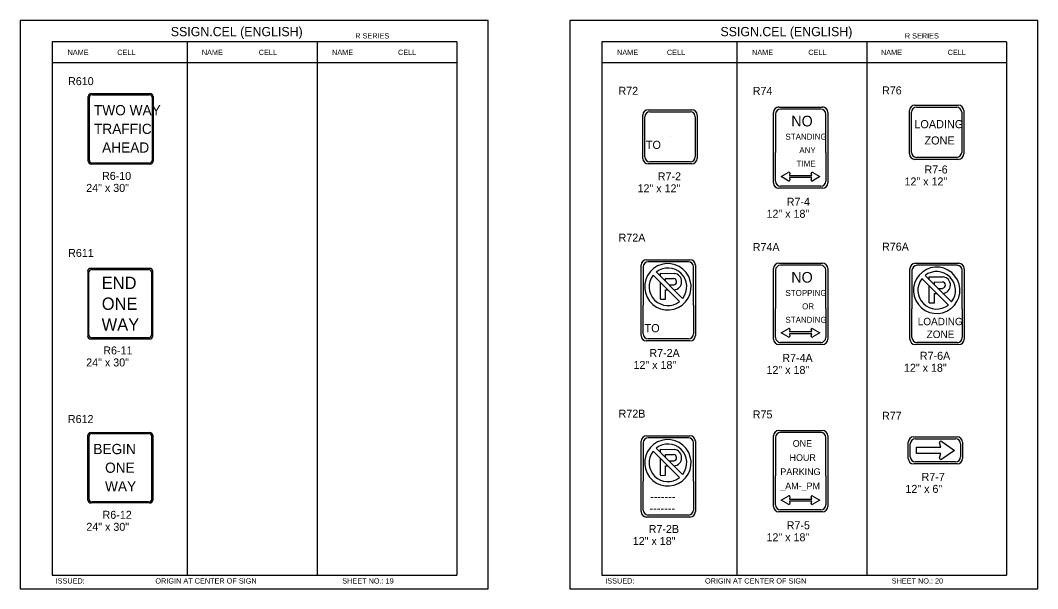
# Model space of a CAD drawing. Extents: x -5299 to 22597, y -19549 to -1808.
# Drawn here: x -5299 to -3774, y -6387 to -5535 of the extents above; entities that cross this region are included whole.
import ezdxf

# ---------------------------------------------------------------- set-up
doc = ezdxf.new("R2010")
doc.units = 0
for name, color, linetype in [('Level 1', 7, 'Continuous'), ('Level 2', 7, 'Continuous'), ('Level 3', 7, 'Continuous'), ('Level 63', 7, 'Continuous')]:
    doc.layers.add(name, color=color, linetype=linetype)

msp = doc.modelspace()

# ---------------------------------------------------------------- linework, layer by layer
at = {"layer": 'Level 1'}
for p, q in [((-4644.5, -5567.2), (-5251.5, -5567.2)), ((-5251.5, -5567.2), (-5251.5, -6367.2)), ((-5049.2, -5567.2), (-5049.2, -6367.2)), ((-4854.1, -5567.2), (-4854.1, -6367.2)), ((-4644.5, -5567.2), (-4644.5, -6367.2)), ((-3820.6, -5567.2), (-4427.6, -5567.2)), ((-4427.6, -5567.2), (-4427.6, -6367.2)), ((-4225.2, -5567.2), (-4225.2, -6367.2)), ((-4030.1, -5567.2), (-4030.1, -6367.2)), ((-3820.6, -5567.2), (-3820.6, -6367.2)), ((-4644.5, -5598.9), (-5251.5, -5598.9)), ((-3820.6, -5598.9), (-4427.6, -5598.9)), ((-5195.5, -5745.1), (-5195.5, -5650.4)), ((-5191, -5646.5), (-5106.1, -5646.5)), ((-5101.6, -5650.4), (-5101.6, -5745.1)), ((-4355.3, -5672), (-4295, -5672)), ((-4099.2, -5668), (-4159.4, -5668)), ((-3963.2, -5733), (-3963.2, -5672.8)), ((-3955.6, -5665.3), (-3895.4, -5665.3)), ((-3887.9, -5672.8), (-3887.9, -5733)), ((-4362.8, -5739.7), (-4362.8, -5679.5)), ((-4287.5, -5679.5), (-4287.5, -5739.7)), ((-4166.9, -5675.5), (-4166.9, -5733.1)), ((-4091.7, -5733.1), (-4091.7, -5675.5)), ((-5148.6, -5697.5), (-5148.6, -5697.5)), ((-5148.6, -5697.7), (-5148.6, -5697.7)), ((-3925.5, -5702.9), (-3925.5, -5702.9)), ((-4325.1, -5709.6), (-4325.1, -5709.6)), ((-4166.9, -5776.3), (-4166.9, -5733.1)), ((-4129.3, -5725.9), (-4129.3, -5725.9)), ((-4091.7, -5733.1), (-4091.7, -5776.3)), ((-5106.1, -5749), (-5191, -5749)), ((-4295, -5747.2), (-4355.3, -5747.2)), ((-3895.4, -5740.5), (-3955.6, -5740.5)), ((-4158.6, -5769.3), (-4148, -5763.2)), ((-4145.4, -5764.3), (-4146.2, -5767.7)), ((-4112.8, -5767.7), (-4113.6, -5764.3)), ((-4111, -5763.2), (-4100.4, -5769.3)), ((-4147.9, -5775.5), (-4158.6, -5769.3)), ((-4146.2, -5767.7), (-4129.5, -5767.7)), ((-4129.5, -5770.9), (-4146.1, -5770.9)), ((-4146.1, -5770.9), (-4145.3, -5774.4)), ((-4129.5, -5767.7), (-4112.8, -5767.7)), ((-4112.8, -5770.9), (-4129.5, -5770.9)), ((-4113.7, -5774.4), (-4112.8, -5770.9)), ((-4100.4, -5769.3), (-4111.1, -5775.5)), ((-4099.2, -5783.9), (-4159.4, -5783.9)), ((-4297.6, -5897), (-4357.8, -5897)), ((-5196.3, -6007.3), (-5196.3, -5912.6)), ((-5191.8, -5908.7), (-5106.9, -5908.7)), ((-5102.4, -5912.6), (-5102.4, -6007.3)), ((-4365.4, -5904.5), (-4365.4, -5962.1)), ((-4345.8, -5912.4), (-4306.2, -5952)), ((-4290.1, -5962.1), (-4290.1, -5904.5)), ((-4166.9, -5909.8), (-4166.9, -5967.3)), ((-4099.2, -5902.3), (-4159.4, -5902.3)), ((-4091.7, -5967.3), (-4091.7, -5909.8)), ((-3962.4, -5909.9), (-3962.4, -5967.5)), ((-3894.7, -5902.4), (-3954.9, -5902.4)), ((-3887.2, -5967.5), (-3887.2, -5909.9)), ((-4350.5, -5917.1), (-4310.8, -5956.7)), ((-4326.6, -5931.6), (-4319.5, -5931.6)), ((-3947.5, -5922.4), (-3907.9, -5962.1)), ((-3942.8, -5917.8), (-3903.2, -5957.4)), ((-4331.9, -5939.2), (-4328.4, -5939.2)), ((-3928.9, -5944.6), (-3925.4, -5944.6)), ((-3923.7, -5937), (-3916.5, -5937)), ((-5149.4, -5960), (-5149.4, -5960)), ((-4365.4, -6005.4), (-4365.4, -5962.1)), ((-4327.7, -5955), (-4327.7, -5955)), ((-4290.1, -5962.1), (-4290.1, -6005.4)), ((-4129.3, -5960.2), (-4129.3, -5960.2)), ((-3924.8, -5960.3), (-3924.8, -5960.3)), ((-4166.9, -6010.6), (-4166.9, -5967.3)), ((-4091.7, -5967.3), (-4091.7, -6010.6)), ((-3962.4, -6010.7), (-3962.4, -5967.5)), ((-3887.2, -5967.5), (-3887.2, -6010.7)), ((-4158.6, -6003.6), (-4148, -5997.5)), ((-4147.9, -6009.8), (-4158.6, -6003.6)), ((-4145.4, -5998.5), (-4146.2, -6001.9)), ((-4146.2, -6001.9), (-4129.5, -6001.9)), ((-4129.5, -6005.2), (-4146.1, -6005.2)), ((-4146.1, -6005.2), (-4145.3, -6008.7)), ((-4129.5, -6001.9), (-4112.8, -6001.9)), ((-4112.8, -6005.2), (-4129.5, -6005.2)), ((-4113.7, -6008.7), (-4112.8, -6005.2)), ((-4112.8, -6001.9), (-4113.6, -5998.5)), ((-4100.4, -6003.6), (-4111.1, -6009.8)), ((-4111, -5997.5), (-4100.4, -6003.6)), ((-5106.9, -6011.2), (-5191.8, -6011.2)), ((-4297.6, -6012.9), (-4357.8, -6012.9)), ((-4099.2, -6018.1), (-4159.4, -6018.1)), ((-3894.7, -6018.3), (-3954.9, -6018.3)), ((-5196.1, -6253.3), (-5196.1, -6158.6)), ((-5191.6, -6154.7), (-5106.7, -6154.7)), ((-5102.2, -6158.6), (-5102.2, -6253.3)), ((-4297.6, -6161.1), (-4357.8, -6161.1)), ((-4166.9, -6160.7), (-4166.9, -6218.3)), ((-4099.2, -6153.2), (-4159.4, -6153.2)), ((-4091.7, -6218.3), (-4091.7, -6160.7)), ((-4365.4, -6168.6), (-4365.4, -6226.1)), ((-4290.1, -6226.1), (-4290.1, -6168.6)), ((-3964.9, -6189.8), (-3964.9, -6170.2)), ((-3957.4, -6162.7), (-3897.2, -6162.7)), ((-3955.8, -6184.8), (-3955.8, -6175.2)), ((-3955.8, -6175.2), (-3919.1, -6175.2)), ((-3919.1, -6175.2), (-3921, -6168.9)), ((-3917.9, -6166.5), (-3898.5, -6180)), ((-3889.7, -6170.2), (-3889.7, -6189.8)), ((-4350.5, -6181.1), (-4310.8, -6220.8)), ((-4345.8, -6176.5), (-4306.2, -6216.1)), ((-3919.1, -6184.8), (-3955.8, -6184.8)), ((-3927.3, -6180), (-3927.3, -6180)), ((-3921, -6191), (-3919.1, -6184.8)), ((-3898.5, -6180), (-3917.9, -6193.4)), ((-5149.1, -6206), (-5149.1, -6206)), ((-4331.9, -6203.3), (-4328.4, -6203.3)), ((-4326.6, -6195.7), (-4319.5, -6195.7)), ((-3897.2, -6197.3), (-3957.4, -6197.3)), ((-4327.7, -6219), (-4327.7, -6219)), ((-4166.9, -6261.6), (-4166.9, -6218.3)), ((-4129.3, -6211.1), (-4129.3, -6211.1)), ((-4091.7, -6218.3), (-4091.7, -6261.6)), ((-4365.4, -6269.4), (-4365.4, -6226.1)), ((-4290.1, -6226.1), (-4290.1, -6269.4)), ((-4158.6, -6254.5), (-4148, -6248.4)), ((-4145.4, -6249.5), (-4146.2, -6252.9)), ((-4112.8, -6252.9), (-4113.6, -6249.5)), ((-4111, -6248.4), (-4100.4, -6254.5)), ((-5106.7, -6257.2), (-5191.6, -6257.2)), ((-4147.9, -6260.7), (-4158.6, -6254.5)), ((-4146.2, -6252.9), (-4129.5, -6252.9)), ((-4129.5, -6256.2), (-4146.1, -6256.2)), ((-4146.1, -6256.2), (-4145.3, -6259.6)), ((-4129.5, -6252.9), (-4112.8, -6252.9)), ((-4112.8, -6256.2), (-4129.5, -6256.2)), ((-4113.7, -6259.6), (-4112.8, -6256.2)), ((-4100.4, -6254.5), (-4111.1, -6260.7)), ((-4297.6, -6276.9), (-4357.8, -6276.9)), ((-4099.2, -6269.1), (-4159.4, -6269.1)), ((-5251.5, -6367.2), (-4644.5, -6367.2)), ((-4427.6, -6367.2), (-3820.6, -6367.2))]:
    msp.add_line(p, q, dxfattribs=at)
for points in [[(-4339.5, -5918.7), (-4339.5, -5914.4), (-4318.8, -5914.5)], [(-4339.6, -5953.3), (-4339.5, -5928.1)], [(-4331.9, -5926.3), (-4331.9, -5922.1), (-4319.7, -5922.1)], [(-3936.6, -5924.1), (-3936.6, -5919.7), (-3915.9, -5919.9)], [(-3928.9, -5931.7), (-3928.9, -5927.4), (-3916.7, -5927.5)], [(-4339.6, -5953.3), (-4339.6, -5953.3), (-4331.9, -5953.3), (-4331.9, -5939.2)], [(-3936.6, -5958.6), (-3936.6, -5933.5)], [(-3936.6, -5958.6), (-3936.6, -5958.7), (-3928.9, -5958.6), (-3928.9, -5944.6)], [(-4339.5, -6182.8), (-4339.5, -6178.4), (-4318.8, -6178.5)], [(-4331.9, -6190.4), (-4331.9, -6186.1), (-4319.7, -6186.2)], [(-4339.6, -6217.3), (-4339.5, -6192.2)], [(-4339.6, -6217.3), (-4339.6, -6217.4), (-4331.9, -6217.3), (-4331.9, -6203.3)]]:
    msp.add_lwpolyline(points, dxfattribs=at)
for centre, radius, start, end in [((-4355.3, -5679.5), 7.52, 90, 180), ((-4295, -5679.5), 7.52, 0, 90), ((-4159.4, -5675.5), 7.52, 90, 180), ((-4099.2, -5675.5), 7.52, 0, 90), ((-3955.6, -5672.8), 7.52, 90, 180), ((-3895.4, -5672.8), 7.52, 0, 90), ((-3955.6, -5733), 7.52, 180, 270), ((-3895.4, -5733), 7.52, 270, 0), ((-4355.3, -5739.7), 7.52, 180, 270), ((-4295, -5739.7), 7.52, 270, 0), ((-4159.4, -5776.3), 7.52, 180, 270), ((-4099.2, -5776.3), 7.52, 270, 0), ((-4357.8, -5904.5), 7.52, 90, 180), ((-4328.3, -5934.6), 34.8, 308.1142, 307.7621), ((-4297.6, -5904.5), 7.52, 0, 90), ((-4328.3, -5934.6), 28.2, 321.9583, 128.3432), ((-4320.1, -5926.9), 12.4, 274.9803, 84.2691), ((-4159.4, -5909.8), 7.52, 90, 180), ((-4099.2, -5909.8), 7.52, 0, 90), ((-3954.9, -5909.9), 7.52, 90, 180), ((-3925.4, -5939.9), 34.8, 308.1142, 307.7621), ((-3925.4, -5939.9), 28.2, 321.9583, 128.3432), ((-3894.7, -5909.9), 7.52, 0, 90), ((-4328.3, -5934.6), 28.2, 142.1255, 308.3331), ((-4320.1, -5926.9), 4.78, 278.0439, 85.8611), ((-3925.4, -5939.9), 28.2, 142.1255, 308.3331), ((-3917.2, -5932.2), 4.78, 278.0439, 85.8611), ((-3917.1, -5932.2), 12.4, 274.9803, 84.2691), ((-4357.8, -6005.4), 7.52, 180, 270), ((-4297.6, -6005.4), 7.52, 270, 0), ((-4159.4, -6010.6), 7.52, 180, 270), ((-4099.2, -6010.6), 7.52, 270, 0), ((-3954.9, -6010.7), 7.52, 180, 270), ((-3894.7, -6010.7), 7.52, 270, 0), ((-4357.8, -6168.6), 7.52, 90, 180), ((-4297.6, -6168.6), 7.52, 0, 90), ((-4159.4, -6160.7), 7.52, 90, 180), ((-4099.2, -6160.7), 7.52, 0, 90), ((-4328.3, -6198.6), 34.8, 308.1142, 307.7621), ((-4328.3, -6198.6), 28.2, 321.9583, 128.3432), ((-3957.4, -6170.2), 7.52, 90, 180), ((-3919, -6168.3), 2.11, 58.0324, 196.3736), ((-3897.2, -6170.2), 7.52, 0, 90), ((-4328.3, -6198.6), 28.2, 142.1255, 308.3331), ((-4320.1, -6190.9), 4.78, 278.0439, 85.8611), ((-4320.1, -6190.9), 12.4, 274.9803, 84.2691), ((-3957.4, -6189.8), 7.52, 180, 270), ((-3919, -6191.6), 2.09, 162.8549, 302.3344), ((-3897.2, -6189.8), 7.52, 270, 0), ((-4159.4, -6261.6), 7.52, 180, 270), ((-4099.2, -6261.6), 7.52, 270, 0), ((-4357.8, -6269.4), 7.52, 180, 270), ((-4297.6, -6269.4), 7.52, 270, 0)]:
    msp.add_arc(centre, radius, start, end, dxfattribs=at)
for centre, major_axis, ratio, start_param, end_param in [((-5191, -5650.4), (-4.51, 0), 0.866667, 4.712389, 6.283185), ((-5106.1, -5650.4), (-4.51, 0), 0.866667, 3.141593, 4.712389), ((-5191, -5745.1), (4.51, 0), 0.866667, 3.141593, 4.712389), ((-5106.1, -5745.1), (4.51, 0), 0.866667, 4.712389, 6.283185), ((-4147, -5764.1), (-1.58, 0), 0.7337, 2.957903, 5.412979), ((-4112, -5764.1), (-1.58, 0), 0.7337, 4.011799, 6.466875), ((-4146.9, -5774.6), (-1.58, 0), 0.7337, 0.835066, 3.34671), ((-4112.1, -5774.6), (-1.58, 0), 0.7337, 6.078068, 8.589712), ((-5191.8, -5912.6), (-4.51, 0), 0.866667, 4.712389, 6.283185), ((-5106.9, -5912.6), (-4.51, 0), 0.866667, 3.141593, 4.712389), ((-5191.8, -6007.3), (4.51, 0), 0.866667, 3.141593, 4.712389), ((-5106.9, -6007.3), (4.51, 0), 0.866667, 4.712389, 6.283185), ((-4147, -5998.4), (-1.58, 0), 0.7337, 2.957903, 5.412979), ((-4112, -5998.4), (-1.58, 0), 0.7337, 4.011799, 6.466875), ((-4146.9, -6008.9), (-1.58, 0), 0.7337, 0.835066, 3.34671), ((-4112.1, -6008.9), (-1.58, 0), 0.7337, 6.078068, 8.589712), ((-5191.6, -6158.6), (-4.51, 0), 0.866667, 4.712389, 6.283185), ((-5106.7, -6158.6), (-4.51, 0), 0.866667, 3.141593, 4.712389), ((-4147, -6249.3), (-1.58, 0), 0.7337, 2.957903, 5.412979), ((-4112, -6249.3), (-1.58, 0), 0.7337, 4.011799, 6.466875), ((-5191.6, -6253.3), (4.51, 0), 0.866667, 3.141593, 4.712389), ((-5106.7, -6253.3), (4.51, 0), 0.866667, 4.712389, 6.283185), ((-4146.9, -6259.8), (-1.58, 0), 0.7337, 0.835066, 3.34671), ((-4112.1, -6259.8), (-1.58, 0), 0.7337, 6.078068, 8.589712)]:
    msp.add_ellipse(centre, major_axis=major_axis, ratio=ratio, start_param=start_param, end_param=end_param, dxfattribs=at)
at = {"layer": 'Level 3'}
for p, q in [((-5197.4, -5746.3), (-5197.4, -5649.1)), ((-5192.5, -5644.9), (-5104.7, -5644.9)), ((-5099.8, -5649.1), (-5099.8, -5746.3)), ((-4357.7, -5669), (-4292.6, -5669)), ((-4161.8, -5665), (-4096.8, -5665)), ((-3966.2, -5735.4), (-3966.2, -5670.4)), ((-3958, -5662.3), (-3893, -5662.3)), ((-3884.9, -5670.4), (-3884.9, -5735.4)), ((-4365.8, -5742.1), (-4365.8, -5677.1)), ((-4284.5, -5677.1), (-4284.5, -5742.1)), ((-4169.9, -5733.1), (-4169.9, -5673.1)), ((-4088.6, -5673.1), (-4088.6, -5733.1)), ((-4169.9, -5778.8), (-4169.9, -5733.1)), ((-4088.6, -5733.1), (-4088.6, -5778.8)), ((-3893, -5743.5), (-3958, -5743.5)), ((-5104.7, -5750.6), (-5192.5, -5750.6)), ((-4292.6, -5750.3), (-4357.7, -5750.3)), ((-4096.8, -5786.9), (-4161.8, -5786.9)), ((-4360.2, -5894), (-4295.2, -5894)), ((-4161.8, -5899.2), (-4096.8, -5899.2)), ((-3957.3, -5899.4), (-3892.3, -5899.4)), ((-5198.1, -5911.3), (-5198.1, -6008.6)), ((-5105.5, -5907.1), (-5193.3, -5907.1)), ((-5100.6, -6008.6), (-5100.6, -5911.3)), ((-4368.4, -5962.1), (-4368.4, -5902.1)), ((-4287.1, -5902.1), (-4287.1, -5962.1)), ((-4169.9, -5967.3), (-4169.9, -5907.4)), ((-4088.6, -5907.4), (-4088.6, -5967.3)), ((-3965.4, -5967.5), (-3965.4, -5907.5)), ((-3884.2, -5907.5), (-3884.2, -5967.5)), ((-4368.4, -6007.8), (-4368.4, -5962.1)), ((-4287.1, -5962.1), (-4287.1, -6007.8)), ((-4169.9, -6013), (-4169.9, -5967.3)), ((-4088.6, -5967.3), (-4088.6, -6013)), ((-3965.4, -6013.2), (-3965.4, -5967.5)), ((-3884.2, -5967.5), (-3884.2, -6013.2)), ((-5193.3, -6012.8), (-5105.5, -6012.8)), ((-4295.2, -6015.9), (-4360.3, -6015.9)), ((-4096.8, -6021.2), (-4161.8, -6021.2)), ((-3892.3, -6021.3), (-3957.3, -6021.3)), ((-5197.9, -6254.6), (-5197.9, -6157.4)), ((-5193, -6153.1), (-5105.2, -6153.1)), ((-5100.3, -6157.4), (-5100.3, -6254.6)), ((-4360.2, -6158.1), (-4295.2, -6158.1)), ((-4169.9, -6218.3), (-4169.9, -6158.3)), ((-4161.8, -6150.2), (-4096.8, -6150.2)), ((-4088.6, -6158.3), (-4088.6, -6218.3)), ((-3959.8, -6159.7), (-3894.8, -6159.7)), ((-4368.4, -6226.1), (-4368.4, -6166.2)), ((-4287.1, -6166.2), (-4287.1, -6226.1)), ((-3967.9, -6192.2), (-3967.9, -6167.8)), ((-3886.7, -6167.8), (-3886.7, -6192.2)), ((-3894.8, -6200.3), (-3959.8, -6200.3)), ((-4169.9, -6264), (-4169.9, -6218.3)), ((-4088.6, -6218.3), (-4088.6, -6264)), ((-4368.4, -6271.8), (-4368.4, -6226.1)), ((-4287.1, -6226.1), (-4287.1, -6271.8)), ((-5105.2, -6258.8), (-5193, -6258.8)), ((-4295.2, -6280), (-4360.3, -6280)), ((-4096.8, -6272.1), (-4161.8, -6272.1))]:
    msp.add_line(p, q, dxfattribs=at)
for centre, radius, start, end in [((-4357.7, -5677.1), 8.13, 90, 180), ((-4292.6, -5677.1), 8.13, 0, 90), ((-4161.8, -5673.1), 8.13, 90, 180), ((-4096.8, -5673.1), 8.13, 0, 90), ((-3958, -5670.4), 8.13, 90, 180), ((-3893, -5670.4), 8.13, 0, 90), ((-4357.7, -5742.1), 8.13, 180, 270), ((-4292.6, -5742.1), 8.13, 270, 0), ((-3958, -5735.4), 8.13, 180, 270), ((-3893, -5735.4), 8.13, 270, 0), ((-4161.8, -5778.8), 8.12, 180, 270), ((-4096.8, -5778.8), 8.12, 270, 0), ((-4360.2, -5902.1), 8.13, 90, 180), ((-4295.2, -5902.1), 8.13, 0, 90), ((-4161.8, -5907.4), 8.13, 90, 180), ((-4096.8, -5907.4), 8.13, 0, 90), ((-3957.3, -5907.5), 8.13, 90, 180), ((-3892.3, -5907.5), 8.13, 0, 90), ((-4360.3, -6007.8), 8.12, 180, 270), ((-4295.2, -6007.8), 8.12, 270, 0), ((-4161.8, -6013), 8.12, 180, 270), ((-4096.8, -6013), 8.12, 270, 0), ((-3957.3, -6013.2), 8.12, 180, 270), ((-3892.3, -6013.2), 8.12, 270, 0), ((-4360.2, -6166.2), 8.13, 90, 180), ((-4295.2, -6166.2), 8.13, 0, 90), ((-4161.8, -6158.3), 8.13, 90, 180), ((-4096.8, -6158.3), 8.13, 0, 90), ((-3959.8, -6167.8), 8.13, 90, 180), ((-3894.8, -6167.8), 8.13, 0, 90), ((-3959.8, -6192.2), 8.13, 180, 270), ((-3894.8, -6192.2), 8.13, 270, 0), ((-4161.8, -6264), 8.12, 180, 270), ((-4096.8, -6264), 8.12, 270, 0), ((-4360.3, -6271.8), 8.12, 180, 270), ((-4295.2, -6271.8), 8.12, 270, 0)]:
    msp.add_arc(centre, radius, start, end, dxfattribs=at)
for centre, major_axis, start_param, end_param in [((-5192.5, -5649.1), (-4.88, 0), 4.712389, 6.283185), ((-5104.7, -5649.1), (-4.88, 0), 3.141593, 4.712389), ((-5192.5, -5746.3), (4.88, 0), 3.141593, 4.712389), ((-5104.7, -5746.3), (4.88, 0), 4.712389, 6.283185), ((-5193.3, -5911.3), (-4.88, 0), 4.712389, 6.283185), ((-5105.5, -5911.3), (-4.88, 0), 3.141593, 4.712389), ((-5193.3, -6008.6), (4.88, 0), 3.141593, 4.712389), ((-5105.5, -6008.6), (4.88, 0), 4.712389, 6.283185), ((-5193, -6157.4), (-4.88, 0), 4.712389, 6.283185), ((-5105.2, -6157.4), (-4.88, 0), 3.141593, 4.712389), ((-5193, -6254.6), (4.88, 0), 3.141593, 4.712389), ((-5105.2, -6254.6), (4.88, 0), 4.712389, 6.283185)]:
    msp.add_ellipse(centre, major_axis=major_axis, ratio=0.866667, start_param=start_param, end_param=end_param, dxfattribs=at)
at = {"layer": 'Level 63'}
for points in [[(-5299.1, -6387.4), (-4598, -6387.4), (-4598, -5535), (-5299.1, -5535)], [(-4475.1, -6387.4), (-3774, -6387.4), (-3774, -5535), (-4475.1, -5535)]]:
    msp.add_lwpolyline(points, close=True, dxfattribs=at)

# ---------------------------------------------------------------- texts
at = {"layer": 'Level 1'}
for s, height, p in [('TWO WAY', 15.32, (-5188.7, -5677.4)), ('NO', 16, (-4143.3, -5694.1)), ('LOADING', 12.19, (-3958.9, -5696.8)), ('TRAFFIC', 15.32, (-5188.6, -5705.4)), ('AHEAD', 15.32, (-5176.5, -5733.4)), ('TO       ', 12.19, (-4361.4, -5727.9)), ('STANDING', 8.94, (-4152.1, -5714)), ('ZONE', 12.19, (-3943.7, -5721.2)), ('ANY', 8.94, (-4131.3, -5734.2)), ('TIME', 8.94, (-4135.4, -5754.3)), ('NO', 16, (-4143.3, -5928.4)), ('END', 18.49, (-5177.1, -5938)), ('STOPPING', 8.94, (-4152.1, -5948.3)), ('ONE', 18.49, (-5177, -5969.2)), ('OR', 8.94, (-4127.1, -5968.4)), ('WAY', 18.49, (-5177.2, -6000.4)), ('TO       ', 12.19, (-4363.3, -6002.7)), ('STANDING', 8.94, (-4152.1, -5988.6)), ('LOADING', 11.2, (-3953.8, -5992.3)), ('ZONE', 11.2, (-3940.5, -6011.5)), ('BEGIN', 15.32, (-5189.6, -6185.6)), ('ONE', 10, (-4141.2, -6174.6)), ('HOUR', 10, (-4145.9, -6195.8)), ('ONE', 15.32, (-5172, -6213.6)), ('PARKING', 10, (-4159.7, -6217)), ('WAY', 15.32, (-5172.1, -6241.6)), ('_AM-_PM', 10, (-4159.9, -6238.2)), ('-------', 12.19, (-4355, -6255.2)), ('-------', 12.19, (-4355.7, -6272.9))]:
    msp.add_text(s, height=height, dxfattribs=at).set_placement(p)
at = {"layer": 'Level 2'}
for s, p in [('R610', (-5227.5, -5632.2)), ('R72', (-4402.4, -5646.7)), ('R74', (-4201.1, -5646.8)), ('R76', (-4007.3, -5646.1)), ('R6-10', (-5176.6, -5774.3)), ('R7-2', (-4343.5, -5775)), ('R7-6', (-3943.7, -5764.7)), ('12" x 12"', (-3973.6, -5782.7)), ('24" x 30"', (-5200.3, -5792.3)), ('12" x 12"', (-4373.8, -5793)), ('R7-4', (-4150.2, -5813.1)), ('12" x 18"', (-4180.5, -5831.1)), ('R72A', (-4402.2, -5866.9)), ('R74A', (-4201.1, -5881)), ('R76A', (-4007.3, -5880.4)), ('R611', (-5227.4, -5889.9)), ('R6-11', (-5174.7, -6036.1)), ('R7-2A', (-4356.1, -6039.9)), ('R7-4A', (-4156.8, -6047.3)), ('R7-6A', (-3950.6, -6044.1)), ('24" x 30"', (-5200.3, -6054.1)), ('12" x 18"', (-4379.9, -6057.9)), ('12" x 18"', (-4180.5, -6065.3)), ('12" x 18"', (-3974.4, -6062.1)), ('R612', (-5227.8, -6139)), ('R72B', (-4402.2, -6130.9)), ('R75', (-4201.1, -6132)), ('R77', (-4007.3, -6134)), ('R7-7', (-3948, -6225.7)), ('12" x 6"', (-3972.2, -6243.7)), ('R6-12', (-5175.8, -6282.6)), ('24" x 30"', (-5200.1, -6300.6)), ('R7-2B', (-4357.1, -6303.9)), ('R7-5', (-4150.2, -6298.3)), ('12" x 18"', (-4381, -6321.9)), ('12" x 18"', (-4180.5, -6316.3))]:
    msp.add_text(s, height=12, dxfattribs=at).set_placement(p)
at = {"layer": 'Level 3'}
for s, height, p in [('SSIGN.CEL (ENGLISH)', 13.857, (-5073.5, -5558.8)), ('SSIGN.CEL (ENGLISH)', 13.857, (-4249.5, -5558.8)), ('R SERIES', 7.92, (-4797, -5562.2)), ('R SERIES', 7.92, (-3973.1, -5562.2)), ('NAME', 7.92, (-5228.3, -5587)), ('CELL', 7.92, (-5153.8, -5587)), ('NAME', 7.92, (-5027, -5587)), ('CELL', 7.92, (-4941.7, -5587)), ('NAME', 7.92, (-4831.8, -5587)), ('CELL', 7.92, (-4732.9, -5587)), ('NAME', 7.92, (-4404.5, -5587)), ('CELL', 7.92, (-4329.8, -5587)), ('NAME', 7.92, (-4202.2, -5587)), ('CELL', 7.92, (-4117.8, -5587)), ('NAME', 7.92, (-4008.9, -5587)), ('CELL', 7.92, (-3908.9, -5587)), ('ISSUED:', 7.92, (-5246.2, -6379.7)), ('ORIGIN AT CENTER OF SIGN', 7.918, (-5096.6, -6379.7)), ('SHEET NO.: 19', 7.918, (-4816.5, -6379.7)), ('ISSUED:', 7.92, (-4422.2, -6379.7)), ('ORIGIN AT CENTER OF SIGN', 7.918, (-4272.7, -6379.7)), ('SHEET NO.: 20', 7.918, (-3992.9, -6379.7))]:
    msp.add_text(s, height=height, dxfattribs=at).set_placement(p)

doc.saveas('drawing.dxf')
